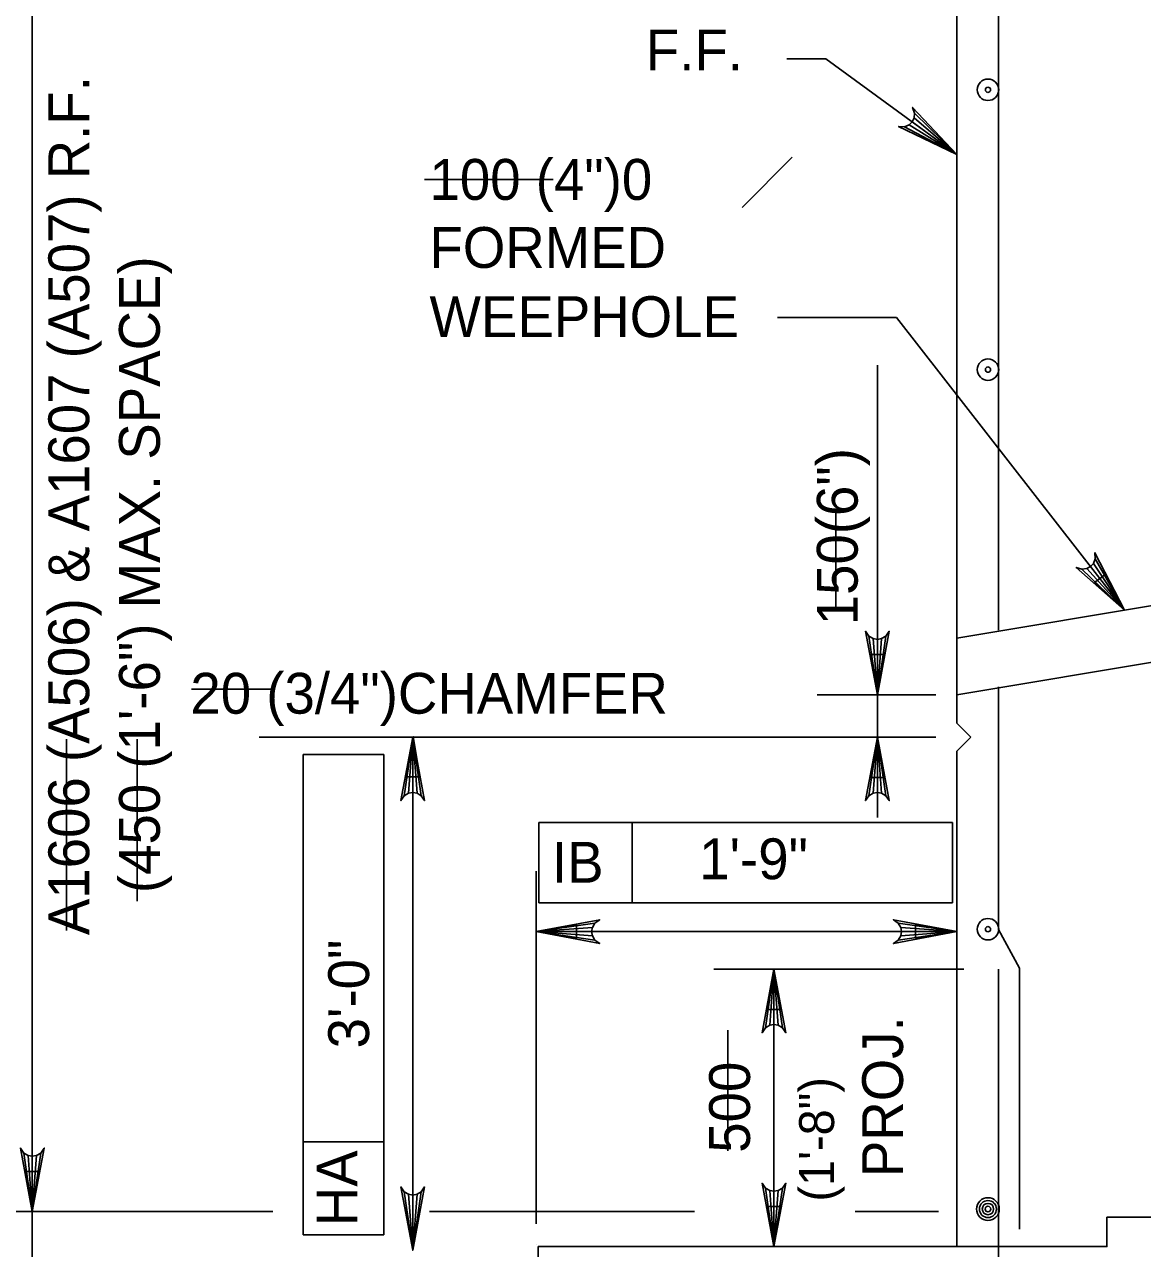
# Model space of a CAD drawing. Extents: x 179 to 454, y -271 to 54.
# Drawn here: x 268.108 to 271.394, y -30.43 to -26.833 of the extents above; entities that cross this region are included whole.
import ezdxf

# ---------------------------------------------------------------- set-up
doc = ezdxf.new("R2010")
doc.units = 0
for name, color, linetype in [('Level 3', 7, 'Continuous'), ('Level 4', 7, 'Continuous'), ('Level 41', 7, 'Continuous'), ('Level 5', 7, 'Continuous'), ('Level 6', 7, 'Continuous'), ('Level 7', 7, 'Continuous'), ('Level 9', 7, 'Continuous')]:
    doc.layers.add(name, color=color, linetype=linetype)

# ---------------------------------------------------------------- blocks, each defined once
blk = doc.blocks.new('B')
at = {"layer": 'Level 3'}
blk.add_circle((0, 0), 0.107, dxfattribs=at)
for start, end in [(0, 180), (180, 0)]:
    blk.add_arc((0, 0), 0.026, start, end, dxfattribs=at)

msp = doc.modelspace()

# ---------------------------------------------------------------- linework, layer by layer
at = {"layer": 'Level 3'}
for p, q in [((268.1312, -25.3804), (268.1312, -30.3217)), ((270.4629, -26.9337), (270.3486, -26.9337)), ((270.8483, -27.2147), (270.4629, -26.9337)), ((270.217, -27.3705), (270.3646, -27.223)), ((270.6148, -28.8027), (270.6148, -27.8347)), ((270.6148, -28.6846), (270.6148, -28.5664)), ((270.7868, -28.8027), (270.4377, -28.8027)), ((270.6148, -28.9275), (270.6148, -28.8027)), ((270.8483, -28.8864), (270.8893, -28.9275)), ((270.7868, -28.9275), (268.7979, -28.9275)), ((269.2494, -30.4356), (269.2494, -28.9275)), ((270.586, -28.9275), (270.4377, -28.9275)), ((270.6148, -28.9275), (270.6148, -29.1637)), ((270.8483, -28.9685), (270.8893, -28.9275)), ((268.9277, -30.3905), (268.9277, -28.9785)), ((268.9277, -28.9785), (269.1639, -28.9785)), ((269.1639, -28.9785), (269.1639, -30.3905)), ((269.6203, -29.1784), (270.8354, -29.1784)), ((269.6203, -29.4146), (269.6203, -29.1784)), ((269.8942, -29.4146), (269.8942, -29.1784)), ((270.8354, -29.1784), (270.8354, -29.4146)), ((270.8354, -29.4146), (269.6203, -29.4146)), ((270.8688, -29.6096), (270.1337, -29.6096)), ((270.3109, -30.4247), (270.3109, -29.6096)), ((269.1639, -30.1167), (268.9277, -30.1167)), ((268.8379, -30.3217), (267.9432, -30.3217)), ((268.1312, -30.3217), (268.1312, -31.3455)), ((270.0769, -30.3217), (269.2986, -30.3217)), ((270.7944, -30.3217), (270.5496, -30.3217)), ((269.1639, -30.3905), (268.9277, -30.3905))]:
    msp.add_line(p, q, dxfattribs=at)
for points in [[(270.8483, -27.2147), (270.6771, -27.1332), (270.6946, -27.1336), (270.7079, -27.1278), (270.717, -27.119), (270.7227, -27.1077), (270.724, -27.0932), (270.7183, -27.0767), (270.8483, -27.2147), (270.724, -27.0932), (270.7227, -27.1077), (270.8483, -27.2147), (270.717, -27.119), (270.7079, -27.1278), (270.8483, -27.2147), (270.6946, -27.1336)], [(271.3412, -28.5542), (271.1991, -28.4286), (271.2158, -28.4338), (271.2302, -28.432), (271.2413, -28.426), (271.2499, -28.4167), (271.2552, -28.4032), (271.2543, -28.3857), (271.3412, -28.5542), (271.2552, -28.4032), (271.2499, -28.4167), (271.3412, -28.5542), (271.2413, -28.426), (271.2302, -28.432), (271.3412, -28.5542), (271.2158, -28.4338)], [(270.6148, -28.8027), (270.5799, -28.6162), (270.5898, -28.6306), (270.6023, -28.638), (270.6148, -28.6402), (270.6273, -28.638), (270.6398, -28.6306), (270.6497, -28.6162), (270.6148, -28.8027), (270.6398, -28.6306), (270.6273, -28.638), (270.6148, -28.8027), (270.6148, -28.6402), (270.6023, -28.638), (270.6148, -28.8027), (270.5898, -28.6306)], [(269.2494, -28.9275), (269.2843, -29.1139), (269.2744, -29.0996), (269.2619, -29.0922), (269.2494, -29.09), (269.2369, -29.0922), (269.2244, -29.0996), (269.2145, -29.1139), (269.2494, -28.9275), (269.2244, -29.0996), (269.2369, -29.0922), (269.2494, -28.9275), (269.2494, -29.09), (269.2619, -29.0922), (269.2494, -28.9275), (269.2744, -29.0996)], [(270.6148, -28.9275), (270.6497, -29.1139), (270.6398, -29.0996), (270.6273, -29.0922), (270.6148, -29.09), (270.6023, -29.0922), (270.5898, -29.0996), (270.5799, -29.1139), (270.6148, -28.9275), (270.5898, -29.0996), (270.6023, -29.0922), (270.6148, -28.9275), (270.6148, -29.09), (270.6273, -29.0922), (270.6148, -28.9275), (270.6398, -29.0996)], [(269.6125, -29.499), (269.7989, -29.4641), (269.7846, -29.474), (269.7772, -29.4865), (269.775, -29.499), (269.7772, -29.5115), (269.7846, -29.524), (269.7989, -29.5339), (269.6125, -29.499), (269.7846, -29.524), (269.7772, -29.5115), (269.6125, -29.499), (269.775, -29.499), (269.7772, -29.4865), (269.6125, -29.499), (269.7846, -29.474)], [(270.8483, -29.499), (270.6619, -29.5339), (270.6762, -29.524), (270.6837, -29.5115), (270.6858, -29.499), (270.6837, -29.4865), (270.6762, -29.474), (270.6619, -29.4641), (270.8483, -29.499), (270.6762, -29.474), (270.6837, -29.4865), (270.8483, -29.499), (270.6858, -29.499), (270.6837, -29.5115), (270.8483, -29.499), (270.6762, -29.524)], [(270.3109, -29.6096), (270.3458, -29.796), (270.3359, -29.7817), (270.3234, -29.7742), (270.3109, -29.7721), (270.2984, -29.7742), (270.2859, -29.7817), (270.276, -29.796), (270.3109, -29.6096), (270.2859, -29.7817), (270.2984, -29.7742), (270.3109, -29.6096), (270.3109, -29.7721), (270.3234, -29.7742), (270.3109, -29.6096), (270.3359, -29.7817)], [(268.1312, -30.3217), (268.0963, -30.1353), (268.1062, -30.1497), (268.1187, -30.1571), (268.1312, -30.1593), (268.1438, -30.1571), (268.1562, -30.1497), (268.1662, -30.1353), (268.1312, -30.3217), (268.1562, -30.1497), (268.1438, -30.1571), (268.1312, -30.3217), (268.1312, -30.1593), (268.1187, -30.1571), (268.1312, -30.3217), (268.1062, -30.1497)], [(269.2494, -30.4356), (269.2145, -30.2492), (269.2244, -30.2635), (269.2369, -30.2709), (269.2494, -30.2731), (269.2619, -30.2709), (269.2744, -30.2635), (269.2843, -30.2492), (269.2494, -30.4356), (269.2744, -30.2635), (269.2619, -30.2709), (269.2494, -30.4356), (269.2494, -30.2731), (269.2369, -30.2709), (269.2494, -30.4356), (269.2244, -30.2635)], [(270.3109, -30.4247), (270.276, -30.2383), (270.2859, -30.2526), (270.2984, -30.26), (270.3109, -30.2622), (270.3234, -30.26), (270.3359, -30.2526), (270.3458, -30.2383), (270.3109, -30.4247), (270.3359, -30.2526), (270.3234, -30.26), (270.3109, -30.4247), (270.3109, -30.2622), (270.2984, -30.26), (270.3109, -30.4247), (270.2859, -30.2526)]]:
    msp.add_lwpolyline(points, dxfattribs=at)
for points in [[(270.5952, -28.6846), (270.6345, -28.6846), (270.6148, -28.8027)], [(269.2702, -29.0438), (269.2308, -29.0438), (269.2506, -28.9257)], [(270.5952, -29.0456), (270.6345, -29.0456), (270.6148, -28.9275)], [(270.2912, -29.7277), (270.3306, -29.7277), (270.3109, -29.6096)], [(268.1116, -30.2037), (268.1509, -30.2037), (268.1312, -30.3217)], [(270.2912, -30.3066), (270.3306, -30.3066), (270.3109, -30.4247)]]:
    msp.add_lwpolyline(points, close=True, dxfattribs=at)
at = {"layer": 'Level 4'}
for p, q in [((270.6712, -27.6937), (270.3212, -27.6937)), ((271.3412, -28.5542), (270.6712, -27.6937)), ((269.6125, -30.358), (269.6125, -29.3218)), ((269.6125, -29.499), (270.8483, -29.499)), ((268.1312, -30.2037), (268.1312, -30.0855))]:
    msp.add_line(p, q, dxfattribs=at)
for points in [[(271.2841, -28.449), (271.2531, -28.4732), (271.3412, -28.5542)], [(269.7306, -29.5187), (269.7306, -29.4793), (269.6125, -29.499)], [(270.7264, -29.5187), (270.7264, -29.4793), (270.8446, -29.499)]]:
    msp.add_lwpolyline(points, close=True, dxfattribs=at)
at = {"layer": 'Level 41'}
for p, q in [((269.2834, -27.2884), (269.6622, -27.2884)), ((270.4928, -28.5538), (270.4928, -28.2603)), ((268.5986, -28.7862), (268.843, -28.7862)), ((268.232, -29.4955), (268.232, -28.9329)), ((268.4397, -29.4099), (268.4397, -28.9329)), ((270.1751, -30.1436), (270.1751, -29.789))]:
    msp.add_line(p, q, dxfattribs=at)
at = {"layer": 'Level 5'}
for p, q in [((270.9709, -28.6133), (270.9709, -25.6547)), ((270.9709, -29.4923), (270.9709, -28.7795)), ((271.0324, -29.606), (270.9709, -29.4923)), ((270.9709, -31.3042), (270.9709, -29.6096)), ((271.0324, -30.3734), (271.0324, -29.606))]:
    msp.add_line(p, q, dxfattribs=at)
for radius in [0.0333, 0.025, 0.0167, 0.00833]:
    msp.add_circle((270.9399, -30.3142), radius, dxfattribs=at)
at = {"layer": 'Level 6'}
msp.add_lwpolyline([(270.8483, -30.4247), (271.2896, -30.4247), (271.2896, -30.3382), (271.5772, -30.3382), (271.5772, -30.4247), (272.0433, -30.4247)], dxfattribs=at)
at = {"layer": 'Level 7'}
for p, q in [((270.8446, -29.499), (270.8446, -29.499)), ((269.6125, -30.4196), (269.6125, -30.4196)), ((270.8446, -30.425), (270.8446, -30.425))]:
    msp.add_line(p, q, dxfattribs=at)
at = {"layer": 'Level 9'}
for p, q in [((270.8483, -28.8864), (270.8483, -24.9748)), ((271.8799, -28.4645), (270.8483, -28.6364)), ((272.5729, -28.5152), (270.8483, -28.8027)), ((270.8483, -30.4247), (270.8483, -28.9685)), ((270.8483, -30.4247), (269.618, -30.4247)), ((269.618, -30.4247), (269.618, -31.4089))]:
    msp.add_line(p, q, dxfattribs=at)

# ---------------------------------------------------------------- block references
at = {"layer": 'Level 3', "xscale": 0.29527500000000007, "yscale": 0.29527500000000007, "rotation": 90}
for p in [(270.9398, -27.025), (270.9398, -27.8473), (270.9398, -29.4919)]:
    msp.add_blockref('B', p, dxfattribs=at)

# ---------------------------------------------------------------- texts
at = {"layer": 'Level 3'}
for s, p in [('F.F.', (269.9344, -26.9682)), ('100 (4")0', (269.2985, -27.3484)), ('FORMED', (269.2985, -27.5484)), ('WEEPHOLE', (269.2985, -27.7517)), ('20 (3/4")CHAMFER', (268.5958, -28.8585)), ('IB', (269.6586, -29.3552))]:
    msp.add_text(s, height=0.12, dxfattribs=at).set_placement(p)
for s, height, p in [('A1606 (A506) & A1607 (A507) R.F.', 0.12, (268.2985, -29.5092)), ('(450 (1\'-6") MAX. SPACE)', 0.12, (268.5061, -29.3857)), ('150(6")', 0.12, (270.557, -28.5987)), ('PROJ.', 0.12, (270.6902, -30.2204)), ('500', 0.12, (270.2404, -30.1489)), ('(1\'-8")', 0.10289, (270.4876, -30.2922)), ('HA', 0.12, (269.0869, -30.3646))]:
    msp.add_text(s, height=height, rotation=90, dxfattribs=at).set_placement(p)
at = {"layer": 'Level 41'}
msp.add_text('1\'-9"', height=0.12, dxfattribs=at).set_placement((270.0913, -29.3449))
msp.add_text('3\'-0"', height=0.12, rotation=90, dxfattribs=at).set_placement((269.1209, -29.8421))

doc.saveas('drawing.dxf')
